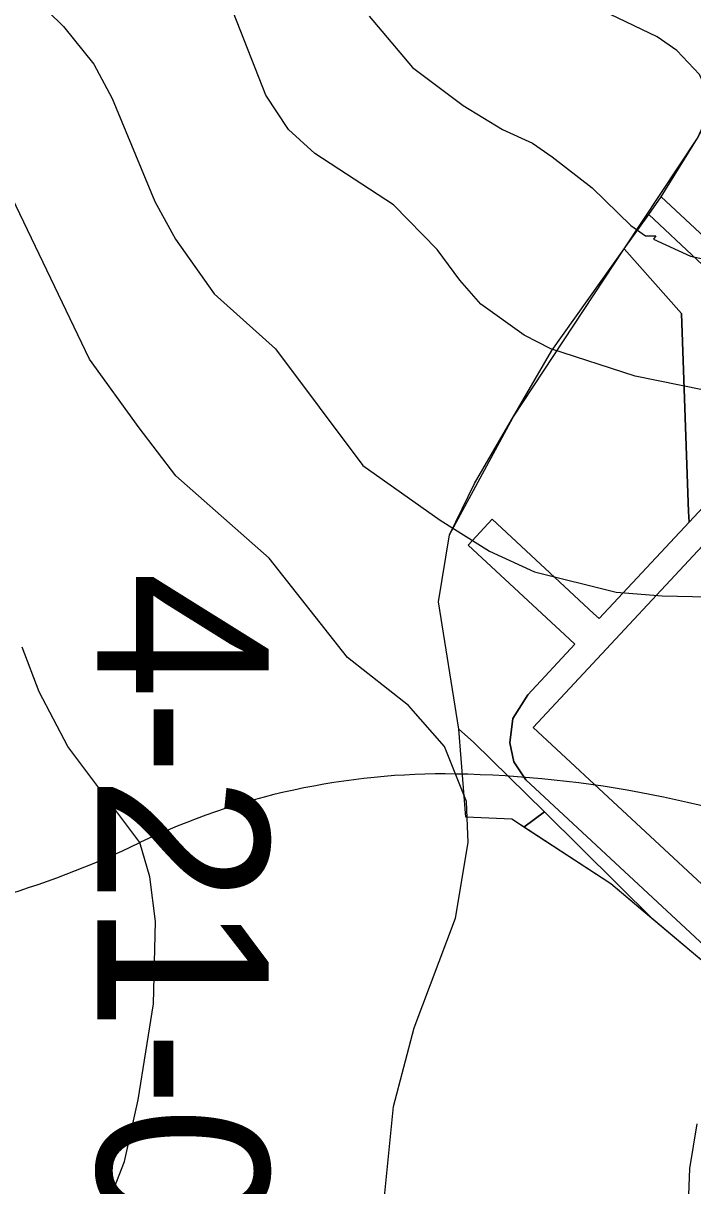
# Model space of a CAD drawing. Extents: x -510989 to -501240, y -1184665 to -1176089.
# Drawn here: x -505176.8 to -504981.6, y -1180607.1 to -1180268 of the extents above; entities that cross this region are included whole.
import ezdxf

# ---------------------------------------------------------------- set-up
doc = ezdxf.new("R2010")
doc.units = 0
for name, color, linetype in [('lesni_pozemek', 7, 'Continuous'), ('NAVRH_rozvodnice', 7, 'Continuous'), ('ostatni_plocha_x_manipulacni_plocha', 7, 'Continuous'), ('ostatni_plocha_x_ostatni_komunikace', 7, 'Continuous'), ('popis', 7, 'Continuous'), ('STAV_povodi', 7, 'Continuous'), ('trvaly_travni_porost', 7, 'Continuous'), ('vrstevnice_01', 7, 'Continuous'), ('vrstevnice_02', 7, 'Continuous'), ('zastavena_plocha_a_nadvori', 7, 'Continuous')]:
    doc.layers.add(name, color=color, linetype=linetype)

msp = doc.modelspace()

# ---------------------------------------------------------------- linework, layer by layer
at = {"layer": 'lesni_pozemek'}
msp.add_lwpolyline([(-504973.39, -1180546.08), (-504992.93, -1180529.58), (-505024.89, -1180498.04), (-505045.53, -1180477.68), (-505049.83, -1180473.9), (-505055.75, -1180436.77), (-505052.53, -1180417.27), (-505045.3, -1180402.27), (-505022.7, -1180363.52), (-505001.6, -1180333.82), (-504984.94, -1180352.68), (-504982.92, -1180407.81), (-504982.82, -1180410.45), (-504982.7, -1180413.54), (-505008.93, -1180441.63), (-505010.52, -1180440.15), (-505040.08, -1180412.71), (-505047.07, -1180420.27), (-505017.56, -1180447.69), (-505015.97, -1180449.17), (-505029.73, -1180463.91), (-505034.08, -1180470.82), (-505034.96, -1180477.93), (-505033.84, -1180483.47), (-505030.3, -1180488.66), (-504961.82, -1180552.36)], dxfattribs=at)
msp.add_lwpolyline([(-505045.53, -1180477.68), (-505024.89, -1180498.04), (-505030.92, -1180502.45), (-505034.38, -1180500.2), (-505047.81, -1180499.61), (-505049.83, -1180473.9)], close=True, dxfattribs=at)
at = {"layer": 'NAVRH_rozvodnice'}
for centre, radius, start, end in [((-505054.25, -1180692.77), 205.8, 89.0378, 115.4878), ((-505056.26, -1180812.14), 325.19, 48.6571, 89.0378), ((-505267.26, -1180245.94), 289.21, 276.9853, 295.4878)]:
    msp.add_arc(centre, radius, start, end, dxfattribs=at)
at = {"layer": 'ostatni_plocha_x_manipulacni_plocha'}
for points in [[(-504582.19, -1180712.85), (-504632.07, -1180660.99), (-504665.33, -1180626.68), (-504679.28, -1180612.3), (-504715.1, -1180575.1), (-504748, -1180544.2), (-504783.19, -1180511.92), (-504876.41, -1180425.21), (-504990.84, -1180318.68), (-504980.27, -1180301.58), (-504971.38, -1180284.92), (-504966.39, -1180271.5), (-504966.07, -1180264.78), (-504966.25, -1180259.12), (-504962.42, -1180260.76), (-504936.2, -1180269.1), (-504900.44, -1180279.57), (-504868.02, -1180289), (-504802.18, -1180310.29), (-504812.19, -1180333.2), (-504959.28, -1180271.5), (-504976, -1180300.73), (-504610.6, -1180648.46)], [(-504961.82, -1180552.36), (-505030.3, -1180488.66), (-505033.84, -1180483.47), (-505034.96, -1180477.93), (-505034.08, -1180470.82), (-505029.73, -1180463.91), (-505015.97, -1180449.17), (-505017.56, -1180447.69), (-505047.07, -1180420.27), (-505040.08, -1180412.71), (-505010.52, -1180440.15), (-505008.93, -1180441.63), (-504982.7, -1180413.54), (-504952.7, -1180381.42)], [(-504965.44, -1180406.16), (-505028.12, -1180473.41), (-504970.78, -1180526.72)]]:
    msp.add_lwpolyline(points, dxfattribs=at)
msp.add_lwpolyline([(-504994.48, -1180323.81), (-504952.13, -1180363.5), (-504950.38, -1180369.27), (-504950.26, -1180375.55), (-504952.7, -1180381.42), (-504982.7, -1180413.54), (-504982.82, -1180410.45), (-504982.92, -1180407.81), (-504984.94, -1180352.68), (-505001.6, -1180333.82)], close=True, dxfattribs=at)
at = {"layer": 'ostatni_plocha_x_ostatni_komunikace'}
msp.add_lwpolyline([(-504952.13, -1180363.5), (-504994.48, -1180323.81), (-504990.84, -1180318.68), (-504876.41, -1180425.21)], dxfattribs=at)
at = {"layer": 'popis'}
msp.add_lwpolyline([(-504935.99, -1180608.54), (-504968.37, -1180553.81), (-504973.39, -1180546.08), (-505005.49, -1180518.97), (-505034.38, -1180500.2), (-505047.81, -1180499.61), (-505049.83, -1180473.9), (-505055.75, -1180436.77), (-505052.53, -1180417.27), (-505034, -1180382.9), (-505001.6, -1180333.82), (-504980.27, -1180301.58), (-504966.39, -1180271.5), (-504966.25, -1180259.12)], dxfattribs=at)
at = {"layer": 'trvaly_travni_porost'}
msp.add_lwpolyline([(-505024.89, -1180498.04), (-504992.93, -1180529.58), (-505005.49, -1180518.97), (-505030.92, -1180502.45)], close=True, dxfattribs=at)
at = {"layer": 'vrstevnice_01'}
for points in [[(-505196.81, -1180238), (-505165.09, -1180269), (-505156.31, -1180280), (-505150.91, -1180290), (-505138.5, -1180320), (-505132.41, -1180331), (-505121.19, -1180347), (-505103.31, -1180363), (-505077.81, -1180397), (-505072.19, -1180401), (-505055.31, -1180413), (-505040.91, -1180422), (-505027.81, -1180428), (-505004, -1180434), (-504990.5, -1180435), (-504946.19, -1180436)], [(-505076, -1180266), (-505063.31, -1180281), (-505048.59, -1180292), (-505037.09, -1180299), (-505028.31, -1180303), (-505022.59, -1180307), (-505010.91, -1180316), (-504999.69, -1180327), (-504995.41, -1180330), (-504992.41, -1180330), (-504993.09, -1180331), (-504982.31, -1180336), (-504968.31, -1180339)], [(-505187.91, -1180645), (-505165.91, -1180628), (-505155.69, -1180616), (-505151.59, -1180611), (-505147.31, -1180600), (-505143.31, -1180582), (-505138.91, -1180554), (-505138.31, -1180530), (-505139.91, -1180517), (-505142.81, -1180507), (-505163.81, -1180479), (-505172.19, -1180463), (-505177.19, -1180450)], [(-504980.41, -1180589), (-504982.59, -1180602), (-504983.91, -1180638)]]:
    msp.add_lwpolyline(points, dxfattribs=at)
at = {"layer": 'vrstevnice_02'}
for points in [[(-504978.81, -1180375), (-504998.41, -1180371), (-505023, -1180363), (-505030.81, -1180359), (-505043.41, -1180350), (-505049.5, -1180343), (-505056.19, -1180334), (-505068.91, -1180321), (-505091.81, -1180306), (-505099.5, -1180299), (-505106.09, -1180289), (-505119.81, -1180254)], [(-504601.31, -1180534), (-504620.69, -1180488), (-504636.81, -1180460), (-504664.41, -1180426), (-504683, -1180408), (-504700.91, -1180395), (-504748.41, -1180363), (-504782.91, -1180346), (-504814.41, -1180328), (-504831.31, -1180320), (-504857.31, -1180305), (-504903.69, -1180294), (-504969.09, -1180294), (-504976.5, -1180290), (-504979.69, -1180283), (-504986.31, -1180276), (-504992, -1180272), (-505017, -1180260)], [(-505197.81, -1180702), (-505172.41, -1180697), (-505136, -1180686), (-505106.69, -1180673), (-505097.41, -1180667), (-505089.81, -1180659), (-505083.91, -1180651), (-505076.31, -1180635), (-505072.19, -1180617), (-505068.91, -1180584), (-505062.81, -1180561), (-505050.81, -1180529), (-505047.09, -1180507), (-505047.59, -1180495), (-505054, -1180479), (-505064.5, -1180467), (-505082.31, -1180453), (-505105.09, -1180424), (-505132.31, -1180400), (-505143.09, -1180386), (-505157.5, -1180366), (-505180.09, -1180319)]]:
    msp.add_lwpolyline(points, dxfattribs=at)
at = {"layer": 'zastavena_plocha_a_nadvori'}
msp.add_lwpolyline([(-504965.44, -1180406.16), (-504944.87, -1180425.35), (-504940.1, -1180429.81), (-504925.04, -1180443.91), (-504918.34, -1180450.18), (-504908.18, -1180459.61), (-504970.78, -1180526.72), (-505028.12, -1180473.41)], close=True, dxfattribs=at)

# ---------------------------------------------------------------- texts
at = {"layer": 'STAV_povodi'}
msp.add_text('4-21-08-060', height=50, rotation=270, dxfattribs=at).set_placement((-505155.26, -1180427.98))

doc.saveas('drawing.dxf')
